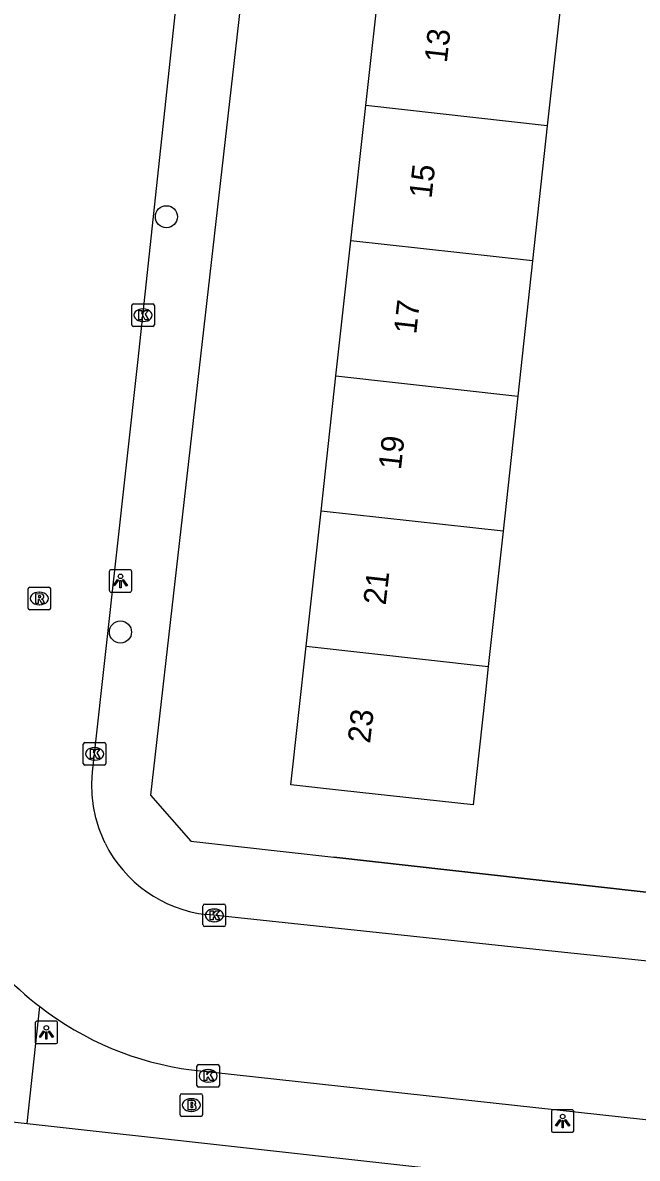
# Model space of a CAD drawing. Extents: x 162026 to 163499, y 387297 to 388169.
# Drawn here: x 162684.3 to 162711.5, y 387830.5 to 387880.7 of the extents above; entities that cross this region are included whole.
import ezdxf

# ---------------------------------------------------------------- set-up
doc = ezdxf.new("R2010")
doc.units = 0
for name, color, linetype in [('IMGEO_Boom', 7, 'Continuous'), ('IMGEO_Brandkraan', 7, 'Continuous'), ('IMGEO_Kolk', 7, 'Continuous'), ('IMGEO_Lichtpunt', 7, 'Continuous'), ('IMGEO_Muur', 7, 'Continuous'), ('IMGEO_Pand', 7, 'Continuous'), ('IMGEO_Pand_nummerreeks', 7, 'Continuous'), ('IMGEO_Rijbaan_lokaal_open', 7, 'Continuous'), ('IMGEO_Rioolput', 7, 'Continuous'), ('IMGEO_Voetpad_open', 7, 'Continuous')]:
    doc.layers.add(name, color=color, linetype=linetype)

msp = doc.modelspace()

# ---------------------------------------------------------------- linework, layer by layer
at = {"layer": 'IMGEO_Boom'}
for centre in [(162690.672, 387872.105), (162688.639, 387853.742)]:
    msp.add_circle(centre, 0.489, dxfattribs=at)
at = {"layer": 'IMGEO_Brandkraan'}
for p, q in [((162691.273, 387832.401), (162691.273, 387833.253)), ((162691.348, 387833.327), (162692.2, 387833.327)), ((162691.761, 387833.107), (162691.786, 387833.107)), ((162692.274, 387833.253), (162692.274, 387832.401)), ((162691.784, 387832.547), (162691.759, 387832.547)), ((162692.2, 387832.327), (162691.348, 387832.327))]:
    msp.add_line(p, q, dxfattribs=at)
for points in [[(162691.273, 387832.401), (162691.273, 387833.253)], [(162691.348, 387833.327), (162692.2, 387833.327)], [(162691.621, 387833.027), (162691.621, 387832.627), (162691.834, 387832.627)], [(162691.852, 387833.027), (162691.621, 387833.027)], [(162691.8, 387832.946), (162691.746, 387832.946), (162691.746, 387832.87)], [(162691.746, 387832.87), (162691.799, 387832.87)], [(162692.274, 387833.253), (162692.274, 387832.401)], [(162691.808, 387832.794), (162691.746, 387832.794), (162691.746, 387832.713)], [(162691.746, 387832.713), (162691.808, 387832.713)], [(162692.2, 387832.327), (162691.348, 387832.327)]]:
    msp.add_lwpolyline(points, dxfattribs=at)
for centre, radius, start, end in [((162691.35, 387833.251), 0.0765, 91.552, 178.448), ((162691.35, 387833.251), 0.0765, 91.552, 178.448), ((162691.801, 387832.908), 0.0379, 267.8285, 90.9355), ((162691.856, 387832.882), 0.145, 59.4692, 91.5367), ((162691.881, 387832.929), 0.0922, 285.5137, 58.1501), ((162692.198, 387833.251), 0.0765, 1.552, 88.448), ((162692.198, 387833.251), 0.0765, 1.552, 88.448), ((162691.35, 387832.403), 0.0765, 181.552, 268.448), ((162691.35, 387832.403), 0.0765, 181.552, 268.448), ((162691.809, 387832.753), 0.0404, 269.8759, 90.5077), ((162691.84, 387832.878), 0.251, 268.6676, 293.5347), ((162691.886, 387832.737), 0.105, 301.3115, 78.989), ((162692.198, 387832.403), 0.0765, 271.552, 358.448), ((162692.198, 387832.403), 0.0765, 271.552, 358.448)]:
    msp.add_arc(centre, radius, start, end, dxfattribs=at)
for centre, major_axis, ratio, start_param, end_param in [((162691.76, 387832.827), (-0.387, 0.002), 0.722429, 4.712389, 7.853982), ((162691.785, 387832.827), (-0.39, 0.002), 0.717154, 1.570796, 4.712389)]:
    msp.add_ellipse(centre, major_axis=major_axis, ratio=ratio, start_param=start_param, end_param=end_param, dxfattribs=at)
at = {"layer": 'IMGEO_Kolk'}
for p, q in [((162689.136, 387867.327), (162689.136, 387868.179)), ((162689.211, 387868.253), (162690.063, 387868.253)), ((162689.624, 387868.033), (162689.649, 387868.033)), ((162690.137, 387868.179), (162690.137, 387867.327)), ((162690.063, 387867.253), (162689.211, 387867.253)), ((162689.647, 387867.473), (162689.622, 387867.473)), ((162686.994, 387847.931), (162686.994, 387848.783)), ((162687.069, 387848.857), (162687.921, 387848.857)), ((162687.482, 387848.637), (162687.507, 387848.637)), ((162687.995, 387848.783), (162687.995, 387847.931)), ((162687.505, 387848.077), (162687.48, 387848.077)), ((162687.921, 387847.857), (162687.069, 387847.857)), ((162692.289, 387840.79), (162692.289, 387841.642)), ((162692.364, 387841.716), (162693.216, 387841.716)), ((162692.777, 387841.496), (162692.802, 387841.496)), ((162693.29, 387841.642), (162693.29, 387840.79)), ((162692.8, 387840.936), (162692.775, 387840.936)), ((162693.216, 387840.716), (162692.364, 387840.716)), ((162692.017, 387833.693), (162692.017, 387834.545)), ((162692.092, 387834.619), (162692.944, 387834.619)), ((162692.505, 387834.399), (162692.53, 387834.399)), ((162693.018, 387834.545), (162693.018, 387833.693)), ((162692.944, 387833.619), (162692.092, 387833.619)), ((162692.528, 387833.839), (162692.503, 387833.839))]:
    msp.add_line(p, q, dxfattribs=at)
for points in [[(162689.136, 387867.327), (162689.136, 387868.179)], [(162689.211, 387868.253), (162690.063, 387868.253)], [(162690.137, 387868.179), (162690.137, 387867.327)], [(162689.457, 387867.953), (162689.58, 387867.953), (162689.58, 387867.802), (162689.71, 387867.953), (162689.874, 387867.953), (162689.728, 387867.802), (162689.881, 387867.553), (162689.729, 387867.553), (162689.644, 387867.717), (162689.58, 387867.65), (162689.58, 387867.553), (162689.457, 387867.553), (162689.457, 387867.953)], [(162690.063, 387867.253), (162689.211, 387867.253)], [(162686.994, 387847.931), (162686.994, 387848.783)], [(162687.069, 387848.857), (162687.921, 387848.857)], [(162687.315, 387848.557), (162687.438, 387848.557), (162687.438, 387848.406), (162687.568, 387848.557), (162687.732, 387848.557), (162687.586, 387848.406), (162687.739, 387848.157), (162687.587, 387848.157), (162687.502, 387848.321), (162687.438, 387848.254), (162687.438, 387848.157), (162687.315, 387848.157), (162687.315, 387848.557)], [(162687.995, 387848.783), (162687.995, 387847.931)], [(162687.921, 387847.857), (162687.069, 387847.857)], [(162692.289, 387840.79), (162692.289, 387841.642)], [(162692.364, 387841.716), (162693.216, 387841.716)], [(162692.61, 387841.416), (162692.733, 387841.416), (162692.733, 387841.265), (162692.863, 387841.416), (162693.027, 387841.416), (162692.881, 387841.265), (162693.034, 387841.016), (162692.882, 387841.016), (162692.797, 387841.18), (162692.733, 387841.113), (162692.733, 387841.016), (162692.61, 387841.016), (162692.61, 387841.416)], [(162693.29, 387841.642), (162693.29, 387840.79)], [(162693.216, 387840.716), (162692.364, 387840.716)], [(162692.017, 387833.693), (162692.017, 387834.545)], [(162692.092, 387834.619), (162692.944, 387834.619)], [(162693.018, 387834.545), (162693.018, 387833.693)], [(162692.338, 387834.319), (162692.461, 387834.319), (162692.461, 387834.168), (162692.591, 387834.319), (162692.755, 387834.319), (162692.609, 387834.168), (162692.762, 387833.919), (162692.61, 387833.919), (162692.525, 387834.083), (162692.461, 387834.016), (162692.461, 387833.919), (162692.338, 387833.919), (162692.338, 387834.319)], [(162692.944, 387833.619), (162692.092, 387833.619)]]:
    msp.add_lwpolyline(points, dxfattribs=at)
for centre, start, end in [((162689.213, 387868.177), 91.552, 178.448), ((162689.213, 387868.177), 91.552, 178.448), ((162690.061, 387868.177), 1.552, 88.448), ((162690.061, 387868.177), 1.552, 88.448), ((162689.213, 387867.329), 181.552, 268.448), ((162689.213, 387867.329), 181.552, 268.448), ((162690.061, 387867.329), 271.552, 358.448), ((162690.061, 387867.329), 271.552, 358.448), ((162687.071, 387848.781), 91.552, 178.448), ((162687.071, 387848.781), 91.552, 178.448), ((162687.919, 387848.781), 1.552, 88.448), ((162687.919, 387848.781), 1.552, 88.448), ((162687.071, 387847.933), 181.552, 268.448), ((162687.071, 387847.933), 181.552, 268.448), ((162687.919, 387847.933), 271.552, 358.448), ((162687.919, 387847.933), 271.552, 358.448), ((162692.366, 387841.64), 91.552, 178.448), ((162692.366, 387841.64), 91.552, 178.448), ((162693.214, 387841.64), 1.552, 88.448), ((162693.214, 387841.64), 1.552, 88.448), ((162692.366, 387840.792), 181.552, 268.448), ((162692.366, 387840.792), 181.552, 268.448), ((162693.214, 387840.792), 271.552, 358.448), ((162693.214, 387840.792), 271.552, 358.448), ((162692.094, 387834.543), 91.552, 178.448), ((162692.094, 387834.543), 91.552, 178.448), ((162692.942, 387834.543), 1.552, 88.448), ((162692.942, 387834.543), 1.552, 88.448), ((162692.094, 387833.695), 181.552, 268.448), ((162692.094, 387833.695), 181.552, 268.448), ((162692.942, 387833.695), 271.552, 358.448), ((162692.942, 387833.695), 271.552, 358.448)]:
    msp.add_arc(centre, 0.0765, start, end, dxfattribs=at)
for centre, major_axis, ratio, start_param, end_param in [((162689.623, 387867.753), (-0.387, 0.002), 0.722429, 4.712389, 7.853982), ((162689.648, 387867.753), (-0.39, 0.002), 0.717154, 1.570796, 4.712389), ((162687.481, 387848.357), (-0.387, 0.002), 0.722429, 4.712389, 7.853982), ((162687.506, 387848.357), (-0.39, 0.002), 0.717154, 1.570796, 4.712389), ((162692.776, 387841.216), (-0.387, 0.002), 0.722429, 4.712389, 7.853982), ((162692.801, 387841.216), (-0.39, 0.002), 0.717154, 1.570796, 4.712389), ((162692.504, 387834.119), (-0.387, 0.002), 0.722429, 4.712389, 7.853982), ((162692.529, 387834.119), (-0.39, 0.002), 0.717154, 1.570796, 4.712389)]:
    msp.add_ellipse(centre, major_axis=major_axis, ratio=ratio, start_param=start_param, end_param=end_param, dxfattribs=at)
at = {"layer": 'IMGEO_Lichtpunt'}
for p, q in [((162689.042, 387856.5), (162688.234, 387856.5)), ((162689.042, 387856.5), (162688.234, 387856.5)), ((162688.14, 387856.405), (162688.14, 387855.598)), ((162688.14, 387856.405), (162688.14, 387855.598)), ((162689.136, 387855.598), (162689.136, 387856.405)), ((162689.136, 387855.598), (162689.136, 387856.405)), ((162688.234, 387855.504), (162689.042, 387855.504)), ((162688.234, 387855.504), (162689.042, 387855.504)), ((162684.862, 387836.444), (162684.862, 387835.637)), ((162684.862, 387836.444), (162684.862, 387835.637)), ((162685.764, 387836.539), (162684.956, 387836.539)), ((162685.764, 387836.539), (162684.956, 387836.539)), ((162685.858, 387835.637), (162685.858, 387836.444)), ((162685.858, 387835.637), (162685.858, 387836.444)), ((162684.956, 387835.543), (162685.764, 387835.543)), ((162684.956, 387835.543), (162685.764, 387835.543)), ((162707.702, 387832.525), (162707.702, 387831.718)), ((162707.702, 387832.525), (162707.702, 387831.718)), ((162708.604, 387832.62), (162707.796, 387832.62)), ((162708.604, 387832.62), (162707.796, 387832.62)), ((162708.698, 387831.718), (162708.698, 387832.525)), ((162708.698, 387831.718), (162708.698, 387832.525)), ((162707.796, 387831.624), (162708.604, 387831.624)), ((162707.796, 387831.624), (162708.604, 387831.624))]:
    msp.add_line(p, q, dxfattribs=at)
for points in [[(162688.514, 387856.069), (162688.553, 387856.041), (162688.365, 387855.779), (162688.327, 387855.806), (162688.514, 387856.069)], [(162688.616, 387856.021), (162688.663, 387856.021), (162688.663, 387855.699), (162688.616, 387855.699), (162688.616, 387856.021)], [(162688.726, 387856.041), (162688.764, 387856.068), (162688.951, 387855.806), (162688.912, 387855.778), (162688.726, 387856.041)], [(162685.236, 387836.108), (162685.275, 387836.08), (162685.087, 387835.818), (162685.049, 387835.845), (162685.236, 387836.108)], [(162685.338, 387836.06), (162685.385, 387836.06), (162685.385, 387835.738), (162685.338, 387835.738), (162685.338, 387836.06)], [(162685.448, 387836.08), (162685.486, 387836.107), (162685.673, 387835.845), (162685.634, 387835.817), (162685.448, 387836.08)], [(162708.076, 387832.189), (162708.115, 387832.161), (162707.927, 387831.899), (162707.889, 387831.926), (162708.076, 387832.189)], [(162708.178, 387832.141), (162708.225, 387832.141), (162708.225, 387831.819), (162708.178, 387831.819), (162708.178, 387832.141)], [(162708.288, 387832.161), (162708.326, 387832.188), (162708.513, 387831.926), (162708.474, 387831.898), (162708.288, 387832.161)]]:
    msp.add_lwpolyline(points, dxfattribs=at)
for centre in [(162688.639, 387856.203), (162685.361, 387836.242), (162708.201, 387832.323)]:
    msp.add_circle(centre, 0.0994, dxfattribs=at)
for centre, start, end in [((162688.234, 387856.405), 90, 180), ((162688.234, 387856.405), 90, 180), ((162689.042, 387856.405), 0, 90), ((162689.042, 387856.405), 0, 90), ((162688.234, 387855.598), 180, 270), ((162688.234, 387855.598), 180, 270), ((162689.042, 387855.598), 270, 0), ((162689.042, 387855.598), 270, 360), ((162684.956, 387836.444), 90, 180), ((162684.956, 387836.444), 90, 180), ((162685.764, 387836.444), 0, 90), ((162685.764, 387836.444), 0, 90), ((162684.956, 387835.637), 180, 270), ((162684.956, 387835.637), 180, 270), ((162685.764, 387835.637), 270, 0), ((162685.764, 387835.637), 270, 360), ((162707.796, 387832.525), 90, 180), ((162707.796, 387832.525), 90, 180), ((162708.604, 387832.525), 0, 90), ((162708.604, 387832.525), 0, 90), ((162707.796, 387831.718), 180, 270), ((162707.796, 387831.718), 180, 270), ((162708.604, 387831.718), 270, 0), ((162708.604, 387831.718), 270, 360)]:
    msp.add_arc(centre, 0.0946, start, end, dxfattribs=at)
at = {"layer": 'IMGEO_Muur'}
msp.add_lwpolyline([(162715.049, 387841.889), (162698.08, 387843.787)], dxfattribs=at)
at = {"layer": 'IMGEO_Pand'}
for points in [[(162699.495, 387877.017), (162700.156, 387882.993)], [(162708.172, 387882.108), (162707.52, 387876.132)], [(162698.834, 387871.04), (162699.495, 387877.017)], [(162707.52, 387876.132), (162699.495, 387877.017)], [(162707.52, 387876.132), (162706.867, 387870.154)], [(162698.173, 387865.064), (162698.834, 387871.04)], [(162706.867, 387870.154), (162698.834, 387871.04)], [(162706.867, 387870.154), (162706.214, 387864.176)], [(162697.512, 387859.087), (162698.173, 387865.064)], [(162698.173, 387865.064), (162706.214, 387864.176)], [(162706.214, 387864.176), (162705.562, 387858.198)], [(162696.851, 387853.111), (162697.512, 387859.087)], [(162705.562, 387858.198), (162697.512, 387859.087)], [(162705.562, 387858.198), (162704.909, 387852.222)], [(162704.909, 387852.222), (162704.783, 387851.067), (162704.24, 387846.096), (162698.41, 387846.739), (162696.174, 387846.985), (162696.851, 387853.111)], [(162696.851, 387853.111), (162704.909, 387852.222)]]:
    msp.add_lwpolyline(points, dxfattribs=at)
at = {"layer": 'IMGEO_Rijbaan_lokaal_open'}
for points in [[(162687.958, 387844.41), (162687.884, 387844.567), (162687.693, 387845.042), (162687.546, 387845.532), (162687.443, 387846.033), (162687.385, 387846.541), (162687.373, 387847.053), (162687.406, 387847.563), (162687.494, 387848.361), (162689.412, 387865.665), (162693.148, 387900.563), (162696.12, 387927.539)], [(162716.2, 387838.751), (162707.011, 387839.707), (162692.452, 387841.25)], [(162691.779, 387834.382), (162715.501, 387831.787)]]:
    msp.add_lwpolyline(points, dxfattribs=at)
for centre, radius, start, end in [((162693.091, 387846.934), 5.72, 206.1862, 263.5871), ((162692.188, 387846.601), 11.809, 210.1234, 232.9317), ((162693.589, 387848.168), 13.904, 232.2165, 262.5207)]:
    msp.add_arc(centre, radius, start, end, dxfattribs=at)
at = {"layer": 'IMGEO_Rioolput'}
for p, q in [((162684.549, 387854.8), (162684.549, 387855.652)), ((162684.624, 387855.726), (162685.476, 387855.726)), ((162685.037, 387855.506), (162685.062, 387855.506)), ((162685.55, 387855.652), (162685.55, 387854.8)), ((162685.476, 387854.726), (162684.624, 387854.726)), ((162685.06, 387854.946), (162685.035, 387854.946))]:
    msp.add_line(p, q, dxfattribs=at)
for points in [[(162684.549, 387854.8), (162684.549, 387855.652)], [(162684.624, 387855.726), (162685.476, 387855.726)], [(162685.55, 387855.652), (162685.55, 387854.8)], [(162685.138, 387855.424), (162684.886, 387855.426), (162684.886, 387855.026)], [(162684.886, 387855.026), (162685.01, 387855.026), (162685.01, 387855.188), (162685.021, 387855.188)], [(162685.064, 387855.345), (162685.01, 387855.345), (162685.01, 387855.264)], [(162685.01, 387855.264), (162685.062, 387855.264)], [(162685.068, 387855.159), (162685.139, 387855.026), (162685.279, 387855.026), (162685.214, 387855.152)], [(162685.476, 387854.726), (162684.624, 387854.726)]]:
    msp.add_lwpolyline(points, dxfattribs=at)
for centre, radius, start, end in [((162684.626, 387855.65), 0.0765, 91.552, 178.448), ((162684.626, 387855.65), 0.0765, 91.552, 178.448), ((162685.474, 387855.65), 0.0765, 1.552, 88.448), ((162685.474, 387855.65), 0.0765, 1.552, 88.448), ((162685.02, 387855.135), 0.0533, 26.0293, 88.6989), ((162685.046, 387855.453), 0.19, 274.7715, 282.9687), ((162685.07, 387855.249), 0.0964, 77.0061, 93.1865), ((162685.084, 387855.306), 0.0378, 276.6634, 79.6772), ((162685.137, 387855.314), 0.109, 350.3612, 89.416), ((162685.135, 387855.314), 0.112, 277.5842, 350.9817), ((162685.119, 387855.099), 0.108, 29.5134, 73.7905), ((162684.626, 387854.802), 0.0765, 181.552, 268.448), ((162684.626, 387854.802), 0.0765, 181.552, 268.448), ((162685.474, 387854.802), 0.0765, 271.552, 358.448), ((162685.474, 387854.802), 0.0765, 271.552, 358.448)]:
    msp.add_arc(centre, radius, start, end, dxfattribs=at)
for centre, major_axis, ratio, start_param, end_param in [((162685.036, 387855.226), (-0.387, 0.002), 0.722429, 4.712389, 7.853982), ((162685.061, 387855.226), (-0.39, 0.002), 0.717154, 1.570796, 4.712389)]:
    msp.add_ellipse(centre, major_axis=major_axis, ratio=ratio, start_param=start_param, end_param=end_param, dxfattribs=at)
at = {"layer": 'IMGEO_Voetpad_open'}
for points in [[(162698.299, 387919.665), (162689.967, 387846.524), (162691.757, 387844.494), (162698.08, 387843.787), (162715.049, 387841.889)], [(162684.509, 387832.018), (162685.07, 387837.179)], [(162678.527, 387832.682), (162684.509, 387832.018)], [(162684.509, 387832.018), (162746.73, 387825.115)]]:
    msp.add_lwpolyline(points, dxfattribs=at)

# ---------------------------------------------------------------- texts
at = {"layer": 'IMGEO_Pand_nummerreeks'}
for s, p in [('13', (162703.074, 387878.885)), ('15', (162702.397, 387872.886)), ('17', (162701.72, 387866.886)), ('19', (162701.043, 387860.886)), ('21', (162700.369, 387854.908)), ('23', (162699.679, 387848.796))]:
    msp.add_text(s, height=1, rotation=83.5621, dxfattribs=at).set_placement(p)

doc.saveas('drawing.dxf')
